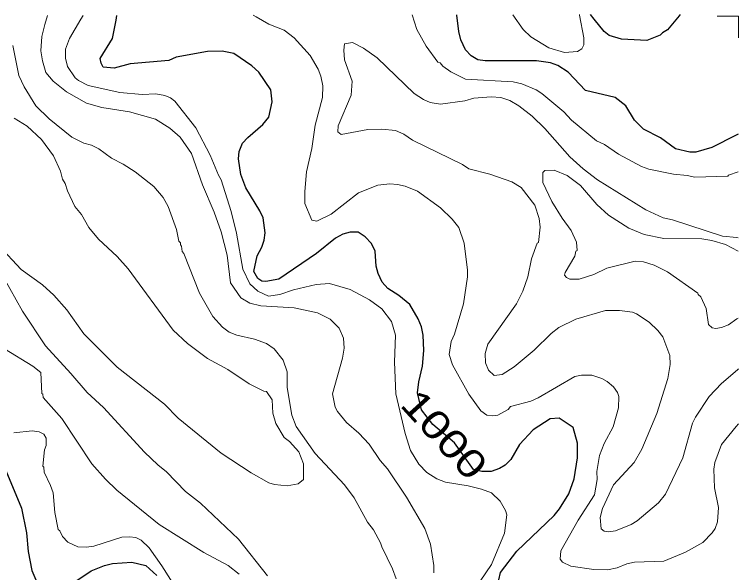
# Model space of a CAD drawing. Extents: x 447.8 to 473.9, y 7733.1 to 7760.8.
# Drawn here: x 471.824 to 473.891, y 7759.211 to 7760.805 of the extents above; entities that cross this region are included whole.
import ezdxf
from ezdxf.enums import TextEntityAlignment as Align

# ---------------------------------------------------------------- set-up
doc = ezdxf.new("R2010")
doc.units = 0
doc.header["$LTSCALE"] = 0.032
for name, color, linetype, lineweight in [('1', 7, 'Continuous', 25), ('2', 7, 'Continuous', 13), ('63', 7, 'Continuous', 13)]:
    doc.layers.add(name, color=color, linetype=linetype, lineweight=lineweight)
doc.layers.add('61', color=7, linetype='Continuous')

msp = doc.modelspace()

# ---------------------------------------------------------------- linework, layer by layer
at = {"layer": '1'}
for points in [[(473.2064, 7759.19), (473.2117, 7759.2112), (473.2578, 7759.2715), (473.3648, 7759.3739), (473.3801, 7759.3929), (473.407, 7759.4357), (473.4216, 7759.4782), (473.4316, 7759.5383), (473.4316, 7759.5808), (473.4188, 7759.6253), (473.379, 7759.6519), (473.3532, 7759.6502), (473.3044, 7759.6187), (473.2659, 7759.5769), (473.2406, 7759.5341), (473.2251, 7759.5174), (473.2084, 7759.5077), (473.1853, 7759.4995), (473.1583, 7759.4995), (473.1342, 7759.5057), (473.08, 7759.5814), (473.049, 7759.6076), (473.018, 7759.6337), (472.9862, 7759.6758), (472.9747, 7759.7245), (472.978, 7759.7559), (472.9891, 7759.8004), (472.9923, 7759.845), (472.9909, 7759.8886), (472.9858, 7759.913), (472.9762, 7759.9354), (472.9522, 7759.9768), (472.9212, 7760.0021), (472.8903, 7760.0227), (472.874, 7760.0407), (472.862, 7760.0649), (472.8569, 7760.0858), (472.8536, 7760.1288), (472.8434, 7760.1512), (472.8256, 7760.1699), (472.805, 7760.1833), (472.7823, 7760.1831), (472.7616, 7760.1771), (472.7406, 7760.1656), (472.6861, 7760.1226), (472.5783, 7760.0487), (472.5415, 7760.0427), (472.53, 7760.0437), (472.519, 7760.051), (472.5075, 7760.071), (472.5171, 7760.1152), (472.5306, 7760.1403), (472.5368, 7760.1603), (472.5394, 7760.1817), (472.5337, 7760.224), (472.5244, 7760.2442), (472.4847, 7760.3096), (472.47, 7760.3479), (472.4634, 7760.3929), (472.4657, 7760.4141), (472.4749, 7760.4371), (472.49, 7760.454), (472.5327, 7760.4912), (472.5497, 7760.512), (472.5595, 7760.5555), (472.5563, 7760.5901), (472.5216, 7760.6405), (472.502, 7760.6579), (472.4504, 7760.6934), (472.4172, 7760.6998), (472.3748, 7760.699), (472.2853, 7760.6829), (472.2645, 7760.6734), (472.1539, 7760.6637), (472.1087, 7760.6518), (472.0773, 7760.6542), (472.0715, 7760.6658), (472.0691, 7760.6789), (472.1042, 7760.7368), (472.1139, 7760.7889), (472.1164, 7760.8025)], [(473.8895, 7760.4627), (473.8846, 7760.4602), (473.8144, 7760.4247), (473.7695, 7760.4113), (473.7519, 7760.4113), (473.7106, 7760.4217), (473.6686, 7760.4531), (473.6198, 7760.4778), (473.5942, 7760.503), (473.5694, 7760.5443), (473.5387, 7760.5676), (473.4543, 7760.5875), (473.4043, 7760.6404), (473.3755, 7760.6597), (473.3543, 7760.667), (473.3138, 7760.6725), (473.1675, 7760.6725), (473.1463, 7760.6758), (473.1277, 7760.6867), (473.112, 7760.7044), (473.0986, 7760.7322), (473.0924, 7760.7568), (473.087, 7760.8033), (473.0869, 7760.8041)], [(473.7246, 7760.8051), (473.7211, 7760.8009), (473.6879, 7760.7613), (473.674, 7760.7529), (473.6676, 7760.7455), (473.6288, 7760.7311), (473.557, 7760.7342), (473.5212, 7760.7448), (473.5077, 7760.7568), (473.479, 7760.7913), (473.4679, 7760.8047)], [(471.7993, 7759.5024), (471.8445, 7759.3945), (471.8581, 7759.3247), (471.8629, 7759.2714), (471.8738, 7759.2171), (471.888, 7759.1831)], [(471.9592, 7759.1597), (472.0432, 7759.216), (472.0814, 7759.2312), (472.1036, 7759.2365), (472.1591, 7759.2401), (472.1994, 7759.2307), (472.2304, 7759.202)]]:
    msp.add_lwpolyline(points, dxfattribs=at)
at = {"layer": '2'}
for points in [[(473.0212, 7759.2101), (473.0212, 7759.2313), (473.0115, 7759.2922), (472.9959, 7759.3365), (472.943, 7759.4263), (472.8887, 7759.5073), (472.868, 7759.5314), (472.8366, 7759.5779), (472.8074, 7759.6086), (472.7719, 7759.6395), (472.7462, 7759.671), (472.7398, 7759.6834), (472.7319, 7759.7215), (472.76, 7759.8231), (472.7655, 7759.8517), (472.7631, 7759.8806), (472.751, 7759.9094), (472.7257, 7759.9349), (472.6894, 7759.9527), (472.6223, 7759.9671), (472.5274, 7759.9732), (472.4963, 7759.9803), (472.4699, 7759.9953), (472.4409, 7760.0381), (472.4312, 7760.1175), (472.4142, 7760.1843), (472.3942, 7760.24), (472.3605, 7760.3189), (472.3293, 7760.4083), (472.2975, 7760.4543), (472.268, 7760.4807), (472.2265, 7760.5058), (472.1523, 7760.5266), (472.0734, 7760.5396), (472.0295, 7760.5521), (471.9725, 7760.5845), (471.9347, 7760.6144), (471.9139, 7760.6398), (471.9039, 7760.6722), (471.8991, 7760.7008), (471.9023, 7760.7422), (471.9111, 7760.776), (471.9179, 7760.8022)], [(473.121, 7759.1386), (473.1859, 7759.2339), (473.2229, 7759.3231), (473.2296, 7759.3753), (473.2255, 7759.3884), (473.2101, 7759.4143), (473.1855, 7759.4381), (473.1571, 7759.4494), (473.119, 7759.4589), (473.0545, 7759.4694), (473.0299, 7759.4787), (473.0008, 7759.4966), (472.9785, 7759.5201), (472.9542, 7759.5594), (472.9391, 7759.6076), (472.9123, 7759.7218), (472.909, 7759.8123), (472.9122, 7759.8886), (472.9005, 7759.9278), (472.8727, 7759.9642), (472.8375, 7759.99), (472.7826, 7760.0199), (472.7234, 7760.0361), (472.6857, 7760.0339), (472.6204, 7760.0184), (472.5812, 7760.0047), (472.549, 7760.0008), (472.5185, 7760.0149), (472.4956, 7760.0352), (472.4758, 7760.0773), (472.4581, 7760.1807), (472.4425, 7760.2426), (472.4144, 7760.3327), (472.4063, 7760.3458), (472.383, 7760.4035), (472.3418, 7760.4808), (472.2821, 7760.5571), (472.2693, 7760.5667), (472.2536, 7760.5738), (472.228, 7760.5787), (472.1884, 7760.5764), (472.1247, 7760.582), (472.0349, 7760.6022), (472.0071, 7760.6161), (471.9969, 7760.6244), (471.9756, 7760.6561), (471.9696, 7760.6802), (471.9696, 7760.7062), (471.9809, 7760.7369), (472.0137, 7760.7921), (472.0198, 7760.8024)], [(473.8908, 7759.6358), (473.8846, 7759.6282), (473.8424, 7759.5763), (473.8237, 7759.5254), (473.8204, 7759.5058), (473.8219, 7759.4529), (473.834, 7759.3968), (473.8309, 7759.3554), (473.824, 7759.3366), (473.8161, 7759.3245), (473.7889, 7759.2967), (473.7396, 7759.269), (473.678, 7759.243), (473.5942, 7759.2402), (473.572, 7759.2354), (473.5448, 7759.224), (473.5173, 7759.2185), (473.4781, 7759.2193), (473.4118, 7759.2295), (473.3882, 7759.2405), (473.382, 7759.2493), (473.3834, 7759.2726), (473.4331, 7759.3608), (473.4801, 7759.4328), (473.4876, 7759.4763), (473.4862, 7759.4993), (473.4941, 7759.5452), (473.5071, 7759.5795), (473.5334, 7759.6268), (473.5486, 7759.6818), (473.5496, 7759.7136), (473.5454, 7759.7252), (473.5344, 7759.7418), (473.516, 7759.7569), (473.5008, 7759.765), (473.472, 7759.7747), (473.4425, 7759.7747), (473.4239, 7759.7708), (473.3191, 7759.7097), (473.2979, 7759.7008), (473.2399, 7759.6852), (473.2333, 7759.677), (473.2037, 7759.6608), (473.1891, 7759.6586), (473.1722, 7759.6602), (473.1549, 7759.6731), (473.1208, 7759.72), (473.0744, 7759.8046), (473.0646, 7759.8342), (473.0705, 7759.8709), (473.0798, 7759.8921), (473.1061, 7759.9785), (473.1174, 7760.0554), (473.1174, 7760.0748), (473.1077, 7760.1515), (473.0925, 7760.1964), (473.0731, 7760.2199), (473.0399, 7760.2523), (472.9745, 7760.3), (472.9391, 7760.3143), (472.917, 7760.3198), (472.8952, 7760.3214), (472.8616, 7760.3176), (472.8058, 7760.2955), (472.7281, 7760.2351), (472.6871, 7760.215), (472.673, 7760.2176), (472.6534, 7760.2647), (472.6525, 7760.2997), (472.6581, 7760.3555), (472.6733, 7760.4221), (472.6827, 7760.4887), (472.7037, 7760.5683), (472.7045, 7760.6011), (472.6989, 7760.6292), (472.6909, 7760.6485), (472.6681, 7760.6876), (472.6223, 7760.7381), (472.5939, 7760.7599), (472.5505, 7760.7772), (472.5139, 7760.7985), (472.5059, 7760.8032)], [(473.8897, 7760.3558), (473.8626, 7760.3464), (473.8601, 7760.3432), (473.7662, 7760.3408), (473.7442, 7760.3455), (473.7053, 7760.3487), (473.6349, 7760.3632), (473.6136, 7760.3706), (473.5487, 7760.4061), (473.5085, 7760.4336), (473.4856, 7760.4442), (473.4142, 7760.5032), (473.3926, 7760.5271), (473.3296, 7760.5797), (473.3134, 7760.5894), (473.2719, 7760.6066), (473.2475, 7760.6124), (473.1113, 7760.6204), (473.0693, 7760.641), (473.0471, 7760.6571), (473.0389, 7760.6666), (473.0326, 7760.6686), (472.9994, 7760.7145), (472.9722, 7760.7626), (472.9595, 7760.8039)], [(473.4371, 7760.8046), (473.4373, 7760.8033), (473.4492, 7760.7383), (473.4489, 7760.7184), (473.4432, 7760.7074), (473.4313, 7760.6994), (473.3939, 7760.6967), (473.3492, 7760.7097), (473.2979, 7760.7412), (473.2766, 7760.7618), (473.2464, 7760.8043)], [(471.8195, 7760.7169), (471.8365, 7760.6304), (471.8513, 7760.5987), (471.8855, 7760.5443), (471.9228, 7760.5069), (471.9881, 7760.455), (472.0221, 7760.4379), (472.0442, 7760.4315), (472.0653, 7760.4209), (472.1008, 7760.3946), (472.1346, 7760.3775), (472.1689, 7760.3555), (472.2222, 7760.3132), (472.2488, 7760.2819), (472.2631, 7760.257), (472.2867, 7760.1907), (472.2931, 7760.1575), (472.298, 7760.153), (472.2982, 7760.1466), (472.3013, 7760.1431), (472.3028, 7760.128), (472.3071, 7760.1226), (472.3525, 7760.0091), (472.3901, 7759.9426), (472.4177, 7759.9117), (472.4369, 7759.8975), (472.4588, 7759.8885), (472.5095, 7759.8774), (472.5436, 7759.8652), (472.5657, 7759.8495), (472.5915, 7759.818), (472.6027, 7759.7841), (472.6028, 7759.7396), (472.6157, 7759.6606), (472.6283, 7759.6276), (472.6829, 7759.551), (472.7661, 7759.4616), (472.7939, 7759.4247), (472.8322, 7759.3545), (472.849, 7759.3328), (472.8688, 7759.2957), (472.8723, 7759.2839), (472.9036, 7759.2211), (472.9138, 7759.1928)], [(473.89, 7760.1672), (473.8862, 7760.1676), (473.8448, 7760.172), (473.7022, 7760.2181), (473.6757, 7760.2241), (473.6268, 7760.2471), (473.4887, 7760.3331), (473.4479, 7760.3637), (473.409, 7760.3985), (473.3376, 7760.4796), (473.302, 7760.5144), (473.2639, 7760.5439), (473.2383, 7760.5592), (473.2126, 7760.5682), (473.1851, 7760.5699), (473.1357, 7760.566), (473.1097, 7760.5588), (473.0399, 7760.5492), (473.0109, 7760.5539), (472.9921, 7760.5621), (472.9653, 7760.5789), (472.8593, 7760.6813), (472.8202, 7760.709), (472.7892, 7760.7254), (472.7666, 7760.7212), (472.7647, 7760.7033), (472.7664, 7760.6753), (472.7884, 7760.6144), (472.7855, 7760.5747), (472.7485, 7760.4869), (472.747, 7760.4694), (472.757, 7760.4626), (472.8329, 7760.4761), (472.8728, 7760.4777), (472.9113, 7760.4735), (472.9359, 7760.4627), (472.9607, 7760.4463), (473.1026, 7760.3761), (473.1214, 7760.3638), (473.1811, 7760.3492), (473.2434, 7760.3266), (473.27, 7760.3108), (473.3097, 7760.2605), (473.3218, 7760.2224), (473.325, 7760.1976), (473.3196, 7760.1539), (473.316, 7760.1517), (473.2996, 7760.1073), (473.2891, 7760.056), (473.2752, 7760.0149), (473.257, 7759.9787), (473.1754, 7759.863), (473.1679, 7759.8366), (473.1682, 7759.8103), (473.177, 7759.7891), (473.1935, 7759.7737), (473.2161, 7759.7765), (473.2506, 7759.7987), (473.3076, 7759.8464), (473.3557, 7759.8938), (473.3777, 7759.9106), (473.4262, 7759.9345), (473.511, 7759.959), (473.5509, 7759.9591), (473.5884, 7759.9543), (473.5996, 7759.9497), (473.6355, 7759.926), (473.6606, 7759.9025), (473.6751, 7759.884), (473.6953, 7759.8309), (473.6961, 7759.8049), (473.6894, 7759.7655), (473.6575, 7759.6654), (473.6153, 7759.5634), (473.5927, 7759.5253), (473.5341, 7759.461), (473.5023, 7759.3935), (473.4958, 7759.3679), (473.4989, 7759.3359), (473.5077, 7759.3295), (473.5191, 7759.3276), (473.5397, 7759.3301), (473.5847, 7759.3483), (473.6015, 7759.3588), (473.6622, 7759.4098), (473.6825, 7759.435), (473.7321, 7759.5388), (473.7597, 7759.6376), (473.7681, 7759.6551), (473.807, 7759.7141), (473.8426, 7759.7505), (473.8878, 7759.7901), (473.8905, 7759.7925)], [(472.4996, 7759.4957), (472.5505, 7759.4667), (472.5666, 7759.4622), (472.6027, 7759.459), (472.634, 7759.4639), (472.6489, 7759.4763), (472.6491, 7759.5218), (472.6356, 7759.556), (472.609, 7759.5851), (472.5941, 7759.5969), (472.5701, 7759.6364), (472.5612, 7759.6663), (472.5598, 7759.7047), (472.5432, 7759.7281), (472.5361, 7759.7291), (472.4943, 7759.7496), (472.4327, 7759.7912), (472.3749, 7759.8224), (472.318, 7759.8648), (472.2768, 7759.9028), (472.1487, 7760.0789), (472.1168, 7760.1141), (472.0644, 7760.1633), (472.0365, 7760.1967), (472.015, 7760.2336), (471.9964, 7760.2564), (471.9757, 7760.3013), (471.969, 7760.3224), (471.9613, 7760.335), (471.955, 7760.357), (471.9358, 7760.4016), (471.9014, 7760.4481), (471.86, 7760.4864), (471.823, 7760.5093)], [(473.8901, 7760.1289), (473.8535, 7760.1482), (473.815, 7760.1595), (473.7862, 7760.1643), (473.678, 7760.1655), (473.622, 7760.1769), (473.5778, 7760.1947), (473.5196, 7760.2313), (473.4864, 7760.262), (473.4401, 7760.3162), (473.4013, 7760.3451), (473.3645, 7760.3606), (473.3381, 7760.3591), (473.3323, 7760.3532), (473.3323, 7760.3253), (473.358, 7760.2712), (473.3872, 7760.2236), (473.4128, 7760.1884), (473.4284, 7760.1547), (473.43, 7760.1311), (473.4269, 7760.1289), (473.4239, 7760.1145), (473.3961, 7760.0676), (473.3941, 7760.0602), (473.3998, 7760.0537), (473.4094, 7760.049), (473.436, 7760.0494), (473.4783, 7760.0623), (473.5152, 7760.0801), (473.5962, 7760.1002), (473.6195, 7760.0986), (473.6498, 7760.0885), (473.6881, 7760.0697), (473.7744, 7760.0089), (473.7753, 7760.005), (473.7838, 7759.9987), (473.7987, 7759.9655), (473.805, 7759.9191), (473.8161, 7759.9097), (473.8263, 7759.9079), (473.8424, 7759.9107), (473.8619, 7759.9186), (473.8862, 7759.9352), (473.8903, 7759.938)], [(471.7786, 7760.1452), (471.8431, 7760.0767), (471.9041, 7760.0326), (471.936, 7760.003), (471.9732, 7759.9617), (472.0219, 7759.8924)], [(472.5462, 7759.2014), (472.4635, 7759.3064), (472.3549, 7759.4086), (472.3125, 7759.4424), (472.2579, 7759.4984), (472.2331, 7759.5182), (472.1948, 7759.5551), (472.0783, 7759.6821), (472.0319, 7759.7252), (471.9853, 7759.7799), (471.9128, 7759.8587), (471.847, 7759.9576), (471.7925, 7760.0549)], [(472.0219, 7759.8924), (472.1168, 7759.7975), (472.2528, 7759.692), (472.2912, 7759.6519), (472.4137, 7759.5522), (472.4996, 7759.4957)], [(471.7954, 7759.8504), (471.8765, 7759.8004), (471.899, 7759.7825)], [(471.899, 7759.7825), (471.9023, 7759.7222), (471.9054, 7759.72), (471.9059, 7759.7109), (471.9595, 7759.6511), (472.0453, 7759.5215)], [(472.2879, 7759.1621), (472.2452, 7759.2303), (472.2082, 7759.2813), (472.1853, 7759.303), (472.1701, 7759.3107), (472.1523, 7759.313), (472.1305, 7759.3115), (472.051, 7759.2866), (472.03, 7759.2835), (472.0051, 7759.2846), (471.976, 7759.2972), (471.9608, 7759.3137), (471.9533, 7759.3299), (471.9488, 7759.3334), (471.9391, 7759.3821), (471.9342, 7759.4381), (471.9273, 7759.4599), (471.9088, 7759.4975), (471.9079, 7759.512), (471.9047, 7759.5148), (471.9094, 7759.5612), (471.9143, 7759.5735), (471.915, 7759.5949), (471.9077, 7759.6057), (471.8948, 7759.6125), (471.8749, 7759.616), (471.8225, 7759.61)], [(472.0453, 7759.5215), (472.0839, 7759.4776), (472.116, 7759.4464), (472.2371, 7759.3479), (472.3648, 7759.2678), (472.4338, 7759.2309), (472.4652, 7759.2062)]]:
    msp.add_lwpolyline(points, dxfattribs=at)
at = {"layer": '63'}
msp.add_lwpolyline([(473.8909, 7760.7385), (473.8909, 7760.8001), (473.8302, 7760.8001)], dxfattribs=at)

# ---------------------------------------------------------------- texts
at = {"layer": '61', "width": 1.25}
msp.add_text('1000', height=0.08, rotation=312.266, dxfattribs=at).set_placement((473.0216, 7759.5782), align=Align.CENTER)

doc.saveas('drawing.dxf')
